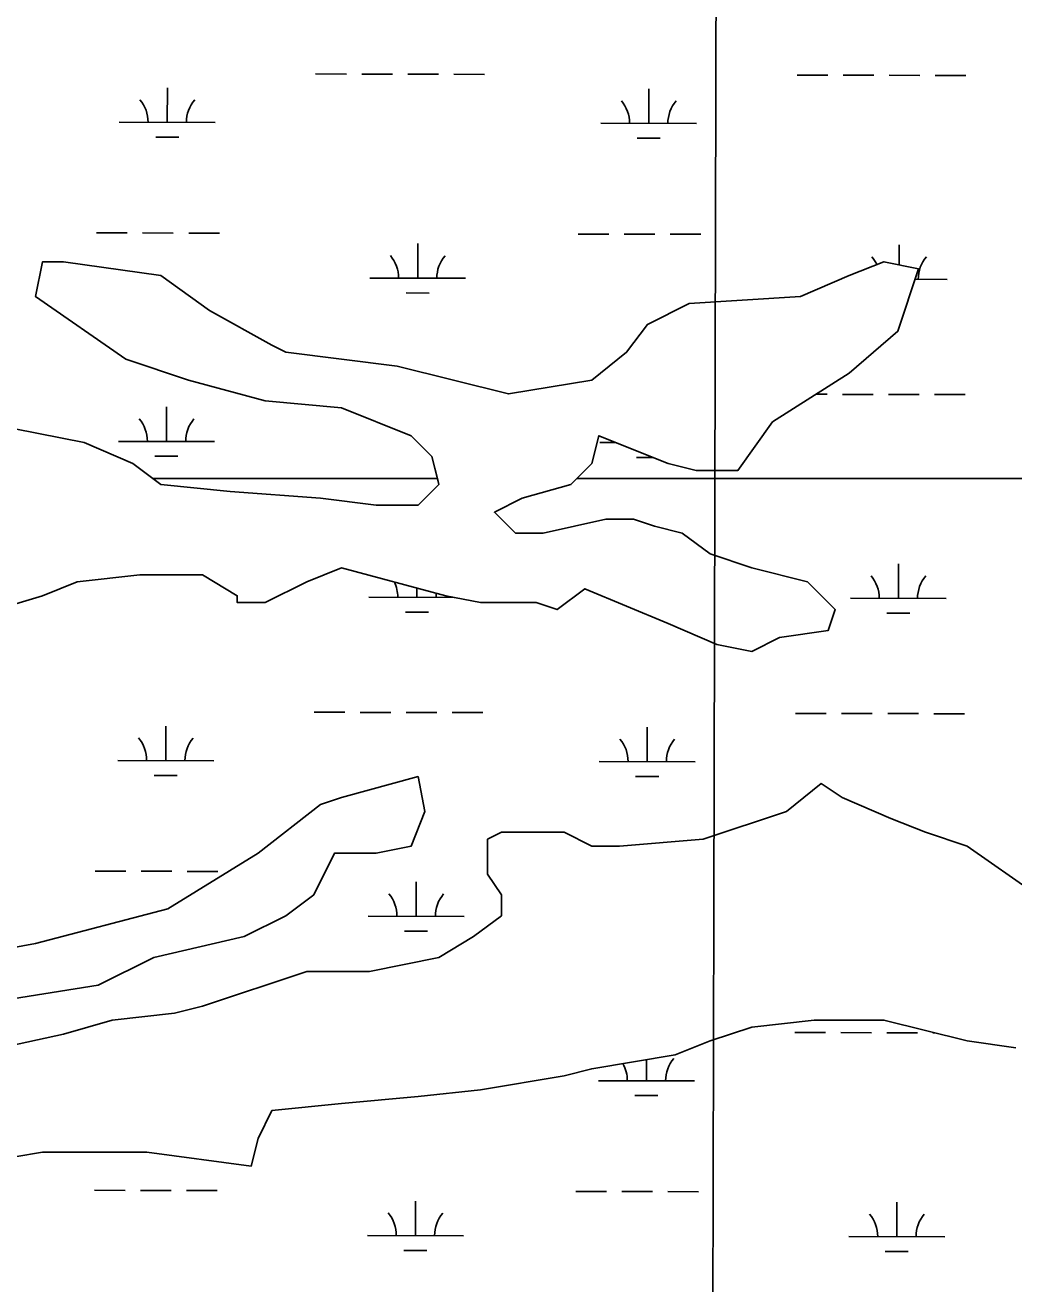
# Model space of a CAD drawing. Extents: x 3177385 to 3215275, y 903885 to 929304.
# Drawn here: x 3191367 to 3192398, y 923648 to 924960 of the extents above; entities that cross this region are included whole.
import ezdxf

# ---------------------------------------------------------------- set-up
doc = ezdxf.new("R2010")
doc.units = 0
for name, color, linetype in [('V-GRID-MAJR', 7, 'Continuous'), ('V-SITE-VEGE', 7, 'Continuous'), ('V-WETL-SWMP', 7, 'Continuous')]:
    doc.layers.add(name, color=color, linetype=linetype)

msp = doc.modelspace()

# ---------------------------------------------------------------- linework, layer by layer
at = {"layer": 'V-GRID-MAJR'}
msp.add_spline([(3192048.701, 909312.779), (3192063.685, 915372.62), (3192078.676, 921435.546), (3192093.667, 927498.519), (3192093.6750000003, 927501.556)], degree=3, dxfattribs=at)
at = {"layer": 'V-SITE-VEGE'}
for p, q in [((3191377.913, 924676.8739999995), (3191385.163, 924713.1369999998)), ((3191385.163, 924713.1369999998), (3191406.9080000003, 924713.1369999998)), ((3191406.9080000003, 924713.1369999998), (3191508.3910000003, 924698.6319999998)), ((3192226.014, 924698.6319999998), (3192262.258, 924713.1369999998)), ((3192262.258, 924713.1369999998), (3192298.501, 924705.8859999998)), ((3191508.3910000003, 924698.6319999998), (3191559.132, 924662.3679999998)), ((3192175.275, 924676.8739999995), (3192226.014, 924698.6319999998)), ((3192298.501, 924705.8859999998), (3192276.755, 924640.6099999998)), ((3191472.145, 924611.5979999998), (3191377.913, 924676.8739999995)), ((3192059.295, 924669.6219999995), (3192175.275, 924676.8739999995)), ((3191559.132, 924662.3679999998), (3191624.3710000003, 924626.1039999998)), ((3192015.801, 924647.8619999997), (3192059.295, 924669.6219999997)), ((3191994.056, 924618.8519999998), (3192015.8010000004, 924647.8619999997)), ((3192276.755, 924640.6099999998), (3192226.014, 924597.0939999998)), ((3191624.3710000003, 924626.1039999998), (3191638.869, 924618.8519999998)), ((3191638.869, 924618.8519999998), (3191754.847, 924604.3459999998)), ((3191957.812, 924589.8399999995), (3191994.056, 924618.8519999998)), ((3191537.386, 924589.8399999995), (3191472.145, 924611.5979999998)), ((3191754.847, 924604.3459999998), (3191870.827, 924575.3339999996)), ((3192226.014, 924597.0939999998), (3192146.279, 924546.3239999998)), ((3191617.1210000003, 924568.0819999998), (3191537.386, 924589.8399999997)), ((3191870.827, 924575.3339999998), (3191957.812, 924589.8399999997)), ((3191696.858, 924560.8279999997), (3191617.1210000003, 924568.0819999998)), ((3191769.345, 924531.8179999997), (3191696.858, 924560.8279999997)), ((3192146.279, 924546.3239999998), (3192110.036, 924495.5539999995)), ((3191356.167, 924539.0699999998), (3191428.654, 924524.5639999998)), ((3191791.091, 924510.0599999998), (3191769.345, 924531.8179999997)), ((3191965.06, 924531.8179999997), (3191957.812, 924502.8059999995)), ((3192037.549, 924502.8059999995), (3191965.06, 924531.8179999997)), ((3191428.654, 924524.5639999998), (3191479.395, 924502.8059999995)), ((3191479.395, 924502.8059999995), (3191500.168, 924487.2179999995)), ((3191796.799, 924487.2179999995), (3191791.091, 924510.0599999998)), ((3191957.812, 924502.8059999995), (3191942.232, 924487.2179999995)), ((3192066.543, 924495.5539999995), (3192037.549, 924502.8059999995)), ((3191500.168, 924487.2179999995), (3191796.799, 924487.2179999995)), ((3191942.232, 924487.2179999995), (3193390.295, 924487.2179999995)), ((3192110.036, 924495.5539999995), (3192066.543, 924495.5539999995))]:
    msp.add_line(p, q, dxfattribs=at)
for points in [[(3191942.2320000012, 924487.2179999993), (3191936.064000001, 924481.0479999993), (3191885.325000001, 924466.5419999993), (3191856.330000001, 924452.0359999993), (3191878.075000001, 924430.2779999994), (3191907.071000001, 924430.2779999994), (3191972.310000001, 924444.7839999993), (3192001.304000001, 924444.7839999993), (3192023.051000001, 924437.5299999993), (3192052.045000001, 924430.2779999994), (3192081.040000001, 924408.5179999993), (3192124.534000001, 924394.0119999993), (3192182.523000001, 924379.5079999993), (3192211.516000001, 924350.4959999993), (3192204.268000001, 924328.7379999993), (3192153.527000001, 924321.4819999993), (3192124.534000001, 924306.9779999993), (3192088.288000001, 924314.2319999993), (3192037.549000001, 924335.9899999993), (3191950.562000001, 924372.2539999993), (3191921.569000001, 924350.4959999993), (3191899.821000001, 924357.7479999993), (3191841.834000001, 924357.7479999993), (3191805.588000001, 924365.0019999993), (3191696.858000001, 924394.0119999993), (3191660.615000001, 924379.5079999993), (3191617.121000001, 924357.7479999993), (3191588.128000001, 924357.7479999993), (3191588.128000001, 924365.0019999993), (3191551.884000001, 924386.7619999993), (3191486.645000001, 924386.7619999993), (3191421.406000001, 924379.5079999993), (3191385.163000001, 924365.0019999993), (3191312.676000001, 924343.2419999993)], [(3194168.671000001, 924154.6769999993), (3194226.660000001, 924169.1829999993), (3194270.154000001, 924176.4349999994), (3194277.402000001, 924219.9519999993), (3194219.412000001, 924306.9859999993), (3194175.917000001, 924335.9959999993), (3194081.684000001, 924350.5019999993), (3194030.945000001, 924343.2499999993), (3194009.200000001, 924314.2379999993), (3193972.954000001, 924256.2159999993), (3193951.208000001, 924248.9619999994), (3193900.467000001, 924248.9619999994), (3193806.235000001, 924285.2259999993), (3193762.741000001, 924314.2379999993), (3193697.504000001, 924365.0079999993), (3193567.026000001, 924415.7779999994), (3193509.037000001, 924415.7779999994), (3193458.296000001, 924430.2839999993), (3193443.798000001, 924452.0419999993), (3193400.307000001, 924481.0539999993), (3193390.295000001, 924487.2179999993), (3191942.2320000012, 924487.2179999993)], [(3191298.1780000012, 923987.8549999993), (3191377.913000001, 924002.3609999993), (3191515.641000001, 924038.6249999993), (3191609.873000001, 924096.6459999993), (3191675.112000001, 924147.4159999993), (3191696.858000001, 924154.6699999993), (3191776.595000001, 924176.4279999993), (3191783.843000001, 924140.1639999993), (3191769.345000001, 924103.9009999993), (3191733.102000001, 924096.6459999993), (3191689.608000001, 924096.6459999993), (3191667.862000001, 924053.1309999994), (3191638.869000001, 924031.3729999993), (3191595.376000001, 924009.6129999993), (3191501.143000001, 923987.8549999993), (3191443.154000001, 923958.8429999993), (3191305.4280000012, 923937.0849999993)], [(3191341.671000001, 923893.5689999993), (3191406.908000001, 923908.0729999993), (3191457.650000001, 923922.5789999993), (3191522.889000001, 923929.8329999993), (3191551.884000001, 923937.0849999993), (3191660.615000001, 923973.3489999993), (3191725.854000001, 923973.3489999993), (3191798.341000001, 923987.8549999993), (3191834.584000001, 924009.6129999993), (3191863.580000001, 924031.3729999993), (3191863.580000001, 924053.1309999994), (3191849.082000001, 924074.8889999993), (3191849.082000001, 924111.1519999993), (3191863.580000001, 924118.4059999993), (3191928.817000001, 924118.4059999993), (3191957.812000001, 924103.9009999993), (3191986.808000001, 924103.9009999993), (3192073.792000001, 924111.1519999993), (3192160.775000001, 924140.1639999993), (3192197.021000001, 924169.1739999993), (3192218.766000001, 924154.6699999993), (3192269.508000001, 924132.9099999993), (3192305.753000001, 924118.4059999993), (3192349.242000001, 924103.9009999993), (3192421.729000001, 924053.1309999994)], [(3192399.986000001, 923893.5689999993), (3192349.242000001, 923900.8209999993), (3192262.258000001, 923922.5789999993), (3192189.771000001, 923922.5789999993), (3192124.534000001, 923915.3289999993)], [(3192124.534000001, 923915.3289999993), (3192081.040000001, 923900.8209999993), (3192044.797000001, 923886.3149999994), (3191957.812000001, 923871.8089999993), (3191928.817000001, 923864.5569999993), (3191841.834000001, 923850.0509999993), (3191776.595000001, 923842.7989999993), (3191696.858000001, 923835.5449999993), (3191624.371000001, 923828.2929999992), (3191609.873000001, 923799.2809999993), (3191602.625000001, 923770.2689999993), (3191493.893000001, 923784.7749999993), (3191385.163000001, 923784.7749999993), (3191298.1780000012, 923770.2689999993), (3191272.994000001, 923764.8689999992), (3191272.994000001, 923483.6089999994)]]:
    msp.add_lwpolyline(points, dxfattribs=at)
msp.add_lwpolyline([(3191500.168000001, 924487.2179999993), (3191508.391000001, 924481.0479999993), (3191580.880000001, 924473.7939999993), (3191675.112000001, 924466.5419999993), (3191733.102000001, 924459.2899999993), (3191776.595000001, 924459.2899999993), (3191798.341000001, 924481.0479999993), (3191796.799000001, 924487.2179999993)], close=True, dxfattribs=at)
at = {"layer": 'V-WETL-SWMP'}
for p, q in [((3191669.893125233, 924908.8655440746), (3191701.893038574, 924908.7910747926)), ((3191717.892995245, 924908.7538401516), (3191749.8929085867, 924908.6793708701)), ((3191765.892865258, 924908.6421362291), (3191797.892778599, 924908.5676669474)), ((3191813.8927352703, 924908.5304323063), (3191845.892648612, 924908.4559630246)), ((3192171.799766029, 924907.6975213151), (3192203.799679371, 924907.6230520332)), ((3192219.799636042, 924907.5858173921), (3192251.7995493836, 924907.5113481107)), ((3192267.7995060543, 924907.4741134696), (3192299.7994193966, 924907.399644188)), ((3192315.7993760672, 924907.3624095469), (3192347.7992894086, 924907.2879402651)), ((3191515.183458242, 924858.4834520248), (3191515.2672366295, 924894.4833478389)), ((3192017.090099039, 924857.3154292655), (3192017.1738774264, 924893.3153250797)), ((3191465.1835936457, 924858.5998102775), (3191565.183322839, 924858.3670937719)), ((3191967.0902344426, 924857.4317875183), (3192067.0899636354, 924857.1990710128)), ((3191503.147580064, 924843.0804226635), (3191527.14751507, 924843.0245707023)), ((3192005.054220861, 924841.9123999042), (3192029.054155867, 924841.8565479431)), ((3191441.507026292, 924743.222618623), (3191473.5069396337, 924743.1481493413)), ((3191489.506896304, 924743.1109147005), (3191521.5068096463, 924743.0364454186)), ((3191537.506766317, 924742.9992107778), (3191569.506679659, 924742.9247414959)), ((3191943.4136670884, 924742.0545958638), (3191975.413580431, 924741.9801265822)), ((3191991.4135371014, 924741.9428919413), (3192023.413450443, 924741.8684226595)), ((3192039.413407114, 924741.8311880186), (3192071.4133204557, 924741.7567187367)), ((3191776.242068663, 924696.0135157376), (3191776.3258470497, 924732.013411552)), ((3192278.183859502, 924709.9496018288), (3192278.2324878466, 924730.8453887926)), ((3191726.2422040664, 924696.1298739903), (3191826.241933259, 924695.8971574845)), ((3192294.811836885, 924694.8067150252), (3192328.1485740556, 924694.729134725)), ((3191764.2061904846, 924680.6104863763), (3191788.2061254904, 924680.5546344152)), ((3192289.675053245, 924679.3876302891), (3192290.1127662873, 924679.3866116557)), ((3192191.2821919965, 924574.9763434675), (3192203.0254856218, 924574.9490148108)), ((3192219.025442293, 924574.9117801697), (3192251.0253556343, 924574.8373108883)), ((3192267.0253123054, 924574.8000762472), (3192299.0252256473, 924574.7256069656)), ((3192315.025182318, 924574.6883723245), (3192347.0250956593, 924574.6139030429)), ((3191514.4092644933, 924525.8094148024), (3191514.49304288, 924561.8093106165)), ((3191464.409399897, 924525.9257730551), (3191564.409129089, 924525.6930565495)), ((3191966.3160406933, 924524.7577502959), (3191982.791804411, 924524.7194083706)), ((3191502.373386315, 924510.4063854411), (3191526.3733213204, 924510.3505334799)), ((3192004.2800271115, 924509.2383626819), (3192021.573377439, 924509.1981180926)), ((3192277.37451571, 924362.1714557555), (3192277.458294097, 924398.1713515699)), ((3191775.4678749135, 924363.339478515), (3191775.4904299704, 924373.0314735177)), ((3191725.468010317, 924363.4558367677), (3191814.3423418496, 924363.2490109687)), ((3192227.374651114, 924362.2878140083), (3192327.3743803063, 924362.0550975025)), ((3191763.4319967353, 924347.9364491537), (3191787.4319317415, 924347.8805971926)), ((3192265.338637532, 924346.7684263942), (3192289.338572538, 924346.7125744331)), ((3191668.3447377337, 924243.5174696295), (3191700.3446510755, 924243.4430003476)), ((3191716.3446077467, 924243.4057657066), (3191748.344521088, 924243.3312964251)), ((3191764.3444777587, 924243.294061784), (3191796.344391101, 924243.2195925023)), ((3191812.3443477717, 924243.1823578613), (3191844.344261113, 924243.1078885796)), ((3192170.251378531, 924242.3494468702), (3192202.2512918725, 924242.2749775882)), ((3192218.251248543, 924242.2377429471), (3192250.2511618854, 924242.1632736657)), ((3192266.251118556, 924242.1260390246), (3192298.2510318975, 924242.051569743)), ((3192314.250988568, 924242.0143351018), (3192346.2509019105, 924241.9398658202)), ((3191513.6350707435, 924193.1353775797), (3191513.718849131, 924229.135273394)), ((3192015.5417115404, 924191.9673548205), (3192015.6254899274, 924227.9672506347)), ((3191463.635206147, 924193.2517358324), (3191563.63493534, 924193.0190193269)), ((3191965.541846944, 924192.0837130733), (3192065.5415761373, 924191.8509965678)), ((3191501.5991925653, 924177.7323482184), (3191525.5991275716, 924177.6764962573)), ((3192003.5058333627, 924176.5643254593), (3192027.5057683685, 924176.5084734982)), ((3191439.958638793, 924077.874544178), (3191471.9585521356, 924077.8000748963)), ((3191487.958508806, 924077.7628402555), (3191519.9584221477, 924077.6883709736)), ((3191535.9583788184, 924077.6511363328), (3191567.95829216, 924077.5766670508)), ((3191774.6936811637, 924030.6654412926), (3191774.777459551, 924066.6653371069)), ((3191724.6938165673, 924030.7817995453), (3191824.69354576, 924030.5490830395)), ((3191762.6578029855, 924015.2624119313), (3191786.657737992, 924015.2065599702)), ((3192169.477184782, 923909.6754096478), (3192201.477098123, 923909.6009403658)), ((3192217.4770547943, 923909.5637057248), (3192249.4769681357, 923909.4892364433)), ((3192265.476924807, 923909.4520018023), (3192297.476838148, 923909.3775325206)), ((3192313.476794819, 923909.3402978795), (3192315.19587795, 923909.3362972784)), ((3192014.7675177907, 923859.2933175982), (3192014.8187653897, 923881.3146081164)), ((3191964.7676531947, 923859.4096758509), (3192064.7673823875, 923859.1769593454)), ((3192002.7316396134, 923843.8902882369), (3192026.731574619, 923843.8344362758)), ((3191439.1844450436, 923745.2005069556), (3191471.1843583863, 923745.126037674)), ((3191487.1843150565, 923745.0888030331), (3191519.1842283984, 923745.0143337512)), ((3191535.184185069, 923744.9770991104), (3191567.184098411, 923744.9026298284)), ((3191941.091085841, 923744.0324841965), (3191973.090999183, 923743.9580149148)), ((3191989.0909558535, 923743.920780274), (3192021.090869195, 923743.846310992)), ((3192037.090825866, 923743.8090763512), (3192069.0907392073, 923743.7346070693)), ((3191773.9194874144, 923697.9914040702), (3191774.0032658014, 923733.9912998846)), ((3192275.826128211, 923696.8233813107), (3192275.9099065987, 923732.8232771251)), ((3191723.919622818, 923698.1077623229), (3191823.919352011, 923697.8750458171)), ((3192225.8262636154, 923696.9397395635), (3192325.8259928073, 923696.7070230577)), ((3191761.883609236, 923682.5883747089), (3191785.8835442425, 923682.5325227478)), ((3192263.7902500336, 923681.4203519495), (3192287.7901850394, 923681.3644999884))]:
    msp.add_line(p, q, dxfattribs=at)
for points in [[(3191312.676000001, 924343.2429999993), (3191385.163000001, 924365.0019999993), (3191421.407000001, 924379.5079999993), (3191486.645000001, 924386.7599999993), (3191551.884000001, 924386.7599999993), (3191588.127000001, 924365.0019999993), (3191588.127000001, 924357.7489999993), (3191617.122000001, 924357.7489999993), (3191660.614000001, 924379.5079999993), (3191696.858000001, 924394.0129999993), (3191805.589000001, 924365.0019999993), (3191841.832000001, 924357.7489999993), (3191899.822000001, 924357.7489999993), (3191921.568000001, 924350.4959999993), (3191950.563000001, 924372.2549999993), (3192037.548000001, 924335.9909999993), (3192088.289000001, 924314.2319999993), (3192124.533000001, 924306.9789999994), (3192153.528000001, 924321.4849999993), (3192204.2690000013, 924328.7379999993), (3192211.517000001, 924350.4959999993), (3192182.522000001, 924379.5079999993), (3192124.533000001, 924394.0129999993), (3192081.040000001, 924408.5189999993), (3192052.045000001, 924430.2769999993), (3192023.051000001, 924437.5299999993), (3192001.304000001, 924444.7829999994), (3191972.309000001, 924444.7829999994), (3191907.071000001, 924430.2769999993), (3191878.076000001, 924430.2769999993), (3191856.330000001, 924452.0359999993), (3191885.325000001, 924466.5419999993), (3191936.066000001, 924481.0469999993), (3191957.812000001, 924502.8059999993), (3191965.061000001, 924531.8169999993), (3192037.548000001, 924502.8059999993), (3192066.543000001, 924495.5529999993), (3192110.035000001, 924495.5529999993), (3192146.279000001, 924546.3229999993), (3192226.015000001, 924597.0929999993), (3192276.756000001, 924640.6099999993), (3192298.502000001, 924705.8849999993), (3192262.258000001, 924713.1379999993), (3192226.015000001, 924698.6319999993), (3192175.274000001, 924676.8739999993), (3192059.294000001, 924669.6209999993), (3192015.802000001, 924647.8619999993), (3191994.056000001, 924618.8509999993), (3191957.812000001, 924589.8399999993), (3191870.827000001, 924575.3339999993), (3191754.848000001, 924604.3449999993), (3191638.868000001, 924618.8509999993)], [(3191638.868000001, 924618.8509999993), (3191624.371000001, 924626.1039999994), (3191559.132000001, 924662.3679999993), (3191508.391000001, 924698.6319999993), (3191406.909000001, 924713.1379999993), (3191385.163000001, 924713.1379999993), (3191377.914000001, 924676.8739999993), (3191472.148000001, 924611.5979999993), (3191537.386000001, 924589.8399999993), (3191617.122000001, 924568.0809999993), (3191696.858000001, 924560.8279999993), (3191769.345000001, 924531.8169999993), (3191791.091000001, 924510.0589999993), (3191798.3400000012, 924481.0469999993), (3191776.594000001, 924459.2889999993), (3191733.102000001, 924459.2889999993), (3191675.112000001, 924466.5419999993), (3191580.879000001, 924473.7939999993), (3191508.391000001, 924481.0469999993), (3191479.396000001, 924502.8059999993), (3191428.655000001, 924524.5639999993), (3191356.168000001, 924539.0699999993)], [(3191305.427000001, 923937.0849999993), (3191443.153000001, 923958.8429999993), (3191501.143000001, 923987.8549999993), (3191595.376000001, 924009.6129999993), (3191638.868000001, 924031.3719999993), (3191667.863000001, 924053.1299999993), (3191689.609000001, 924096.6469999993), (3191733.102000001, 924096.6469999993), (3191769.345000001, 924103.8999999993), (3191783.843000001, 924140.1639999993), (3191776.594000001, 924176.4279999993), (3191696.858000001, 924154.6699999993), (3191675.112000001, 924147.4169999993), (3191609.873000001, 924096.6469999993), (3191515.640000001, 924038.6239999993), (3191377.914000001, 924002.3599999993), (3191298.1780000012, 923987.8549999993)], [(3192421.730000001, 924053.1299999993), (3192349.243000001, 924103.8999999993), (3192305.751000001, 924118.4059999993), (3192269.507000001, 924132.9109999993), (3192218.766000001, 924154.6699999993), (3192197.020000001, 924169.1749999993), (3192160.776000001, 924140.1639999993), (3192073.792000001, 924111.1529999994), (3191986.807000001, 924103.8999999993), (3191957.812000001, 924103.8999999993), (3191928.817000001, 924118.4059999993), (3191863.579000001, 924118.4059999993), (3191849.081000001, 924111.1529999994), (3191849.081000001, 924074.8889999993), (3191863.579000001, 924053.1299999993), (3191863.579000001, 924031.3719999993), (3191834.584000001, 924009.6129999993), (3191798.3400000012, 923987.8549999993), (3191725.853000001, 923973.3489999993), (3191660.614000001, 923973.3489999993), (3191551.884000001, 923937.0849999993), (3191522.889000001, 923929.8319999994), (3191457.650000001, 923922.5789999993), (3191406.909000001, 923908.0729999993), (3191341.671000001, 923893.5679999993)], [(3191298.1780000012, 923770.2699999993), (3191385.163000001, 923784.7749999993), (3191493.8940000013, 923784.7749999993), (3191602.625000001, 923770.2699999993), (3191609.873000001, 923799.2809999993), (3191624.371000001, 923828.2919999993), (3191696.858000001, 923835.5449999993), (3191776.594000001, 923842.7979999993), (3191841.832000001, 923850.0509999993), (3191928.817000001, 923864.5559999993), (3191957.812000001, 923871.8089999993), (3192044.797000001, 923886.3149999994), (3192081.040000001, 923900.8209999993), (3192124.533000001, 923915.3259999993), (3192189.771000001, 923922.5789999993), (3192262.258000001, 923922.5789999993), (3192349.243000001, 923900.8209999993), (3192399.984000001, 923893.5679999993)]]:
    msp.add_lwpolyline(points, dxfattribs=at)
for centre, radius, start, end in [((3191459.941776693, 924859.0868132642), 35.24628790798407, 359.0948432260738, 40.63850155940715), ((3191570.427349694, 924858.8296944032), 35.246287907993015, 139.0948399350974, 180.63849826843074), ((3191961.84841749, 924857.9187905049), 35.24628790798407, 359.0948432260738, 40.63850155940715), ((3192072.333990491, 924857.661671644), 35.246287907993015, 139.0948399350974, 180.63849826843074), ((3191721.0003871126, 924696.616876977), 35.24628790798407, 359.0948432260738, 40.63850155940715), ((3191831.4859601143, 924696.3597581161), 35.246287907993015, 139.0948399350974, 180.63849826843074), ((3192222.9070279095, 924695.4488542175), 35.24628790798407, 24.739176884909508, 40.63850155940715), ((3192333.3926009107, 924695.1917353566), 35.246287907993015, 139.0948399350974, 180.63849826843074), ((3191459.1675829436, 924526.4127760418), 35.24628790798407, 359.0948432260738, 40.63850155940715), ((3191569.6531559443, 924526.1556571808), 35.246287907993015, 139.0948399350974, 180.63849826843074), ((3192222.1328341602, 924362.7748169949), 35.24628790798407, 359.0948432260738, 40.63850155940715), ((3192332.618407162, 924362.517698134), 35.246287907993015, 139.0948399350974, 180.63849826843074), ((3191720.2261933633, 924363.9428397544), 35.24628790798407, 359.0948432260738, 25.855692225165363), ((3191830.7117663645, 924363.6857208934), 35.246287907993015, 173.55449869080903, 180.63849826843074), ((3191458.3933891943, 924193.7387388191), 35.24628790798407, 359.0948432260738, 40.63850155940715), ((3191568.8789621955, 924193.4816199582), 35.246287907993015, 139.0948399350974, 180.63849826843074), ((3191960.300029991, 924192.57071606), 35.24628790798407, 359.0948432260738, 40.63850155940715), ((3192070.785602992, 924192.3135971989), 35.246287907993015, 139.0948399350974, 180.63849826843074), ((3191719.451999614, 924031.268802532), 35.24628790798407, 359.0948432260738, 40.63850155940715), ((3191829.937572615, 924031.011683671), 35.246287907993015, 139.0948399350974, 180.63849826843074), ((3191959.525836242, 923859.8966788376), 35.24628790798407, 359.0948432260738, 29.426183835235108), ((3192070.0114092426, 923859.6395599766), 35.246287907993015, 139.0948399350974, 180.63849826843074), ((3191718.6778058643, 923698.5947653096), 35.24628790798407, 359.0948432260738, 40.63850155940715), ((3191829.163378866, 923698.3376464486), 35.246287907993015, 139.0948399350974, 180.63849826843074), ((3192220.5844466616, 923697.4267425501), 35.24628790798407, 359.0948432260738, 40.63850155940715), ((3192331.070019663, 923697.1696236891), 35.246287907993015, 139.0948399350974, 180.63849826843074)]:
    msp.add_arc(centre, radius, start, end, dxfattribs=at)

doc.saveas('drawing.dxf')
